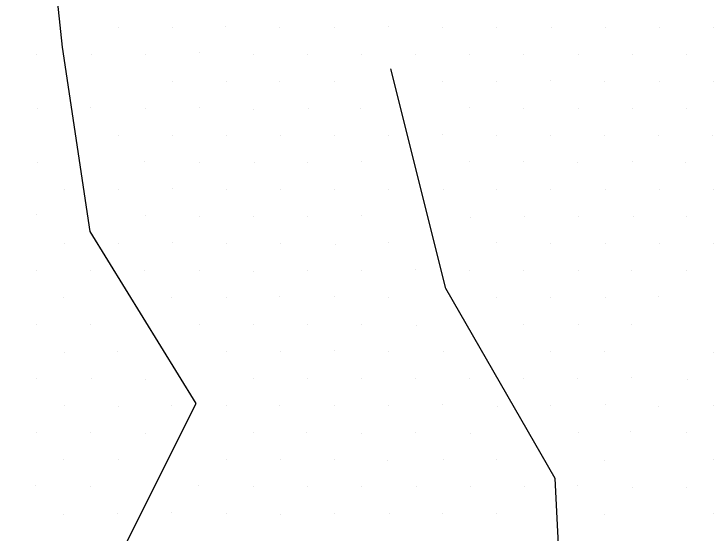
# Model space of a CAD drawing. Extents: x 1602514 to 1609837, y 863887 to 871157.
# Drawn here: x 1605375 to 1605558.1, y 868213.4 to 868349.2 of the extents above; entities that cross this region are included whole.
import ezdxf

# ---------------------------------------------------------------- set-up
doc = ezdxf.new("R2010")
doc.units = 0
doc.layers.add('Survey-Ridge Lines', color=7, linetype='Continuous')
doc.layers.add('Survey-Spot dirt', color=7, linetype='Continuous')

msp = doc.modelspace()

# ---------------------------------------------------------------- linework, layer by layer
at = {"layer": 'Survey-Ridge Lines'}
for points in [[(1605375.05, 867777.25), (1605379.26, 867793.91), (1605385.44, 867809.88), (1605389.81, 867838.27), (1605386.67, 867858.76), (1605390.86, 867907.63), (1605399.39, 867945.02), (1605406.41, 867987.6), (1605404.61, 868026.32), (1605401.07, 868058.02), (1605400.58, 868098.79), (1605380.7, 868152.15), (1605400.78, 868203.55), (1605422.65, 868247.26), (1605394.92, 868292.27), (1605387.74, 868340.58), (1605383.84, 868377.61), (1605384.12, 868398.07)], [(1605375.05, 867777.25), (1605379.26, 867793.91), (1605385.44, 867809.88), (1605389.81, 867838.27), (1605386.67, 867858.76), (1605390.86, 867907.63), (1605399.39, 867945.02), (1605406.41, 867987.6), (1605404.61, 868026.32), (1605401.07, 868058.02), (1605400.58, 868098.79), (1605380.7, 868152.15), (1605400.78, 868203.55), (1605422.65, 868247.26), (1605394.92, 868292.27), (1605387.74, 868340.58), (1605383.84, 868377.61), (1605384.12, 868398.07)], [(1605425.03, 867769.09), (1605422.36, 867776.22), (1605425.46, 867785.21), (1605430.36, 867796.83), (1605431.42, 867805.64), (1605443.82, 867834.79), (1605446.3, 867854.84), (1605433.05, 867906.16), (1605447.26, 867941.91), (1605437.78, 867985.75), (1605449.23, 868023.58), (1605461.04, 868055.83), (1605478.9, 868088.99), (1605471.44, 868143.34), (1605518.67, 868186.06), (1605516.54, 868227.62), (1605488, 868277.35), (1605473.59, 868334.88)], [(1605425.03, 867769.09), (1605422.36, 867776.22), (1605425.46, 867785.21), (1605430.36, 867796.83), (1605431.42, 867805.64), (1605443.82, 867834.79), (1605446.3, 867854.84), (1605433.05, 867906.16), (1605447.26, 867941.91), (1605437.78, 867985.75), (1605449.23, 868023.58), (1605461.04, 868055.83), (1605478.9, 868088.99), (1605471.44, 868143.34), (1605518.67, 868186.06), (1605516.54, 868227.62), (1605488, 868277.35), (1605473.59, 868334.88)]]:
    msp.add_lwpolyline(points, dxfattribs=at)
at = {"layer": 'Survey-Spot dirt'}
for p, q in [((1605402.29, 868345.76), (1605402.29, 868345.76)), ((1605402.29, 868345.76), (1605402.29, 868345.76)), ((1605416.4, 868345.68), (1605416.4, 868345.68)), ((1605416.4, 868345.68), (1605416.4, 868345.68)), ((1605430.44, 868345.92), (1605430.44, 868345.92)), ((1605430.44, 868345.92), (1605430.44, 868345.92)), ((1605444.45, 868345.74), (1605444.45, 868345.74)), ((1605444.45, 868345.74), (1605444.45, 868345.74)), ((1605458.84, 868345.72), (1605458.84, 868345.72)), ((1605458.84, 868345.72), (1605458.84, 868345.72)), ((1605472.97, 868345.82), (1605472.97, 868345.82)), ((1605472.97, 868345.82), (1605472.97, 868345.82)), ((1605487.12, 868345.66), (1605487.12, 868345.66)), ((1605487.12, 868345.66), (1605487.12, 868345.66)), ((1605501.32, 868345.63), (1605501.32, 868345.63)), ((1605501.32, 868345.63), (1605501.32, 868345.63)), ((1605515.46, 868345.71), (1605515.46, 868345.71)), ((1605515.46, 868345.71), (1605515.46, 868345.71)), ((1605529.8, 868345.68), (1605529.8, 868345.68)), ((1605529.8, 868345.68), (1605529.8, 868345.68)), ((1605543.76, 868345.72), (1605543.76, 868345.72)), ((1605543.76, 868345.72), (1605543.76, 868345.72)), ((1605557.95, 868345.58), (1605557.95, 868345.58)), ((1605557.95, 868345.58), (1605557.95, 868345.58)), ((1605380.94, 868338.67), (1605380.94, 868338.67)), ((1605380.94, 868338.67), (1605380.94, 868338.67)), ((1605395.22, 868338.67), (1605395.22, 868338.67)), ((1605395.22, 868338.67), (1605395.22, 868338.67)), ((1605409.35, 868338.72), (1605409.35, 868338.72)), ((1605409.35, 868338.72), (1605409.35, 868338.72)), ((1605423.61, 868339.04), (1605423.61, 868339.04)), ((1605423.61, 868339.04), (1605423.61, 868339.04)), ((1605437.74, 868338.53), (1605437.74, 868338.53)), ((1605437.74, 868338.53), (1605437.74, 868338.53)), ((1605451.85, 868338.57), (1605451.85, 868338.57)), ((1605451.85, 868338.57), (1605451.85, 868338.57)), ((1605465.86, 868338.69), (1605465.86, 868338.69)), ((1605465.86, 868338.69), (1605465.86, 868338.69)), ((1605479.99, 868338.71), (1605479.99, 868338.71)), ((1605479.99, 868338.71), (1605479.99, 868338.71)), ((1605494.1, 868338.65), (1605494.1, 868338.65)), ((1605494.1, 868338.65), (1605494.1, 868338.65)), ((1605508.38, 868338.6), (1605508.38, 868338.6)), ((1605508.38, 868338.6), (1605508.38, 868338.6)), ((1605522.55, 868338.56), (1605522.55, 868338.56)), ((1605522.55, 868338.56), (1605522.55, 868338.56)), ((1605536.7, 868338.66), (1605536.7, 868338.66)), ((1605536.7, 868338.66), (1605536.7, 868338.66)), ((1605550.81, 868338.63), (1605550.81, 868338.63)), ((1605550.81, 868338.63), (1605550.81, 868338.63)), ((1605416.5, 868331.47), (1605416.5, 868331.47)), ((1605416.5, 868331.47), (1605416.5, 868331.47)), ((1605430.51, 868331.56), (1605430.51, 868331.56)), ((1605430.51, 868331.56), (1605430.51, 868331.56)), ((1605444.56, 868331.64), (1605444.56, 868331.64)), ((1605444.56, 868331.64), (1605444.56, 868331.64)), ((1605458.87, 868331.5), (1605458.87, 868331.5)), ((1605458.87, 868331.5), (1605458.87, 868331.5)), ((1605487.2, 868331.5), (1605487.2, 868331.5)), ((1605487.2, 868331.5), (1605487.2, 868331.5)), ((1605501.33, 868331.6), (1605501.33, 868331.6)), ((1605501.33, 868331.6), (1605501.33, 868331.6)), ((1605515.43, 868331.73), (1605515.43, 868331.73)), ((1605515.43, 868331.73), (1605515.43, 868331.73)), ((1605529.49, 868331.63), (1605529.49, 868331.63)), ((1605529.49, 868331.63), (1605529.49, 868331.63)), ((1605543.75, 868331.61), (1605543.75, 868331.61)), ((1605543.75, 868331.61), (1605543.75, 868331.61)), ((1605557.86, 868331.55), (1605557.86, 868331.55)), ((1605557.86, 868331.55), (1605557.86, 868331.55)), ((1605381.16, 868324.54), (1605381.16, 868324.54)), ((1605381.16, 868324.54), (1605381.16, 868324.54)), ((1605395.02, 868324.73), (1605395.02, 868324.73)), ((1605395.02, 868324.73), (1605395.02, 868324.73)), ((1605423.44, 868324.66), (1605423.44, 868324.66)), ((1605423.44, 868324.66), (1605423.44, 868324.66)), ((1605465.71, 868324.57), (1605465.71, 868324.57)), ((1605465.71, 868324.57), (1605465.71, 868324.57)), ((1605494.19, 868324.63), (1605494.19, 868324.63)), ((1605494.19, 868324.63), (1605494.19, 868324.63)), ((1605508.29, 868324.55), (1605508.29, 868324.55)), ((1605508.29, 868324.55), (1605508.29, 868324.55)), ((1605550.85, 868324.53), (1605550.85, 868324.53)), ((1605550.85, 868324.53), (1605550.85, 868324.53)), ((1605409.42, 868324.47), (1605409.42, 868324.47)), ((1605409.42, 868324.47), (1605409.42, 868324.47)), ((1605437.74, 868324.35), (1605437.74, 868324.35)), ((1605437.74, 868324.35), (1605437.74, 868324.35)), ((1605451.93, 868324.43), (1605451.93, 868324.43)), ((1605451.93, 868324.43), (1605451.93, 868324.43)), ((1605522.74, 868324.39), (1605522.74, 868324.39)), ((1605522.74, 868324.39), (1605522.74, 868324.39)), ((1605536.66, 868324.47), (1605536.66, 868324.47)), ((1605536.66, 868324.47), (1605536.66, 868324.47)), ((1605402.27, 868317.51), (1605402.27, 868317.51)), ((1605402.27, 868317.51), (1605402.27, 868317.51)), ((1605416.5, 868317.44), (1605416.5, 868317.44)), ((1605416.5, 868317.44), (1605416.5, 868317.44)), ((1605430.55, 868317.4), (1605430.55, 868317.4)), ((1605430.55, 868317.4), (1605430.55, 868317.4)), ((1605444.69, 868317.39), (1605444.69, 868317.39)), ((1605444.69, 868317.39), (1605444.69, 868317.39)), ((1605458.89, 868317.46), (1605458.89, 868317.46)), ((1605458.89, 868317.46), (1605458.89, 868317.46)), ((1605472.93, 868317.49), (1605472.93, 868317.49)), ((1605472.93, 868317.49), (1605472.93, 868317.49)), ((1605487.17, 868317.59), (1605487.17, 868317.59)), ((1605487.17, 868317.59), (1605487.17, 868317.59)), ((1605501.3, 868317.36), (1605501.3, 868317.36)), ((1605501.3, 868317.36), (1605501.3, 868317.36)), ((1605515.36, 868317.42), (1605515.36, 868317.42)), ((1605515.36, 868317.42), (1605515.36, 868317.42)), ((1605529.43, 868317.55), (1605529.43, 868317.55)), ((1605529.43, 868317.55), (1605529.43, 868317.55)), ((1605543.6, 868317.46), (1605543.6, 868317.46)), ((1605543.6, 868317.46), (1605543.6, 868317.46)), ((1605557.76, 868317.52), (1605557.76, 868317.52)), ((1605557.76, 868317.52), (1605557.76, 868317.52)), ((1605381.1, 868310.44), (1605381.1, 868310.44)), ((1605381.1, 868310.44), (1605381.1, 868310.44)), ((1605409.14, 868310.51), (1605409.14, 868310.51)), ((1605409.14, 868310.51), (1605409.14, 868310.51)), ((1605423.44, 868310.44), (1605423.44, 868310.44)), ((1605423.44, 868310.44), (1605423.44, 868310.44)), ((1605437.81, 868310.45), (1605437.81, 868310.45)), ((1605437.81, 868310.45), (1605437.81, 868310.45)), ((1605451.77, 868310.37), (1605451.77, 868310.37)), ((1605451.77, 868310.37), (1605451.77, 868310.37)), ((1605465.84, 868310.58), (1605465.84, 868310.58)), ((1605465.84, 868310.58), (1605465.84, 868310.58)), ((1605494.07, 868310.59), (1605494.07, 868310.59)), ((1605494.07, 868310.59), (1605494.07, 868310.59)), ((1605508.2, 868310.5), (1605508.2, 868310.5)), ((1605508.2, 868310.5), (1605508.2, 868310.5)), ((1605522.37, 868310.38), (1605522.37, 868310.38)), ((1605522.37, 868310.38), (1605522.37, 868310.38)), ((1605536.66, 868310.51), (1605536.66, 868310.51)), ((1605536.66, 868310.51), (1605536.66, 868310.51)), ((1605550.68, 868310.44), (1605550.68, 868310.44)), ((1605550.68, 868310.44), (1605550.68, 868310.44)), ((1605388.14, 868303.38), (1605388.14, 868303.38)), ((1605388.14, 868303.38), (1605388.14, 868303.38)), ((1605402.29, 868303.39), (1605402.29, 868303.39)), ((1605402.29, 868303.39), (1605402.29, 868303.39)), ((1605416.37, 868303.44), (1605416.37, 868303.44)), ((1605416.37, 868303.44), (1605416.37, 868303.44)), ((1605430.6, 868303.25), (1605430.6, 868303.25)), ((1605430.6, 868303.25), (1605430.6, 868303.25)), ((1605444.78, 868303.29), (1605444.78, 868303.29)), ((1605444.78, 868303.29), (1605444.78, 868303.29)), ((1605458.83, 868303.31), (1605458.83, 868303.31)), ((1605458.83, 868303.31), (1605458.83, 868303.31)), ((1605472.98, 868303.36), (1605472.98, 868303.36)), ((1605472.98, 868303.36), (1605472.98, 868303.36)), ((1605487.27, 868303.2), (1605487.27, 868303.2)), ((1605487.27, 868303.2), (1605487.27, 868303.2)), ((1605501.31, 868303.23), (1605501.31, 868303.23)), ((1605501.31, 868303.23), (1605501.31, 868303.23)), ((1605515.41, 868303.23), (1605515.41, 868303.23)), ((1605515.41, 868303.23), (1605515.41, 868303.23)), ((1605529.64, 868303.2), (1605529.64, 868303.2)), ((1605529.64, 868303.2), (1605529.64, 868303.2)), ((1605543.76, 868303.29), (1605543.76, 868303.29)), ((1605543.76, 868303.29), (1605543.76, 868303.29)), ((1605557.91, 868303.16), (1605557.91, 868303.16)), ((1605557.91, 868303.16), (1605557.91, 868303.16)), ((1605380.99, 868296.64), (1605380.99, 868296.64)), ((1605380.99, 868296.64), (1605380.99, 868296.64)), ((1605409.36, 868296.38), (1605409.36, 868296.38)), ((1605409.36, 868296.38), (1605409.36, 868296.38)), ((1605423.45, 868296.26), (1605423.45, 868296.26)), ((1605423.45, 868296.26), (1605423.45, 868296.26)), ((1605437.72, 868296.29), (1605437.72, 868296.29)), ((1605437.72, 868296.29), (1605437.72, 868296.29)), ((1605451.71, 868296.13), (1605451.71, 868296.13)), ((1605451.71, 868296.13), (1605451.71, 868296.13)), ((1605465.88, 868296.52), (1605465.88, 868296.52)), ((1605465.88, 868296.52), (1605465.88, 868296.52)), ((1605494.3, 868296.09), (1605494.3, 868296.09)), ((1605494.3, 868296.09), (1605494.3, 868296.09)), ((1605508.47, 868296.22), (1605508.47, 868296.22)), ((1605508.47, 868296.22), (1605508.47, 868296.22)), ((1605522.57, 868296.2), (1605522.57, 868296.2)), ((1605522.57, 868296.2), (1605522.57, 868296.2)), ((1605536.95, 868296.15), (1605536.95, 868296.15)), ((1605536.95, 868296.15), (1605536.95, 868296.15)), ((1605550.78, 868296.25), (1605550.78, 868296.25)), ((1605550.78, 868296.25), (1605550.78, 868296.25)), ((1605388.12, 868289.17), (1605388.12, 868289.17)), ((1605388.12, 868289.17), (1605388.12, 868289.17)), ((1605402.27, 868289.2), (1605402.27, 868289.2)), ((1605402.27, 868289.2), (1605402.27, 868289.2)), ((1605416.43, 868289.39), (1605416.43, 868289.39)), ((1605416.43, 868289.39), (1605416.43, 868289.39)), ((1605430.5, 868289.2), (1605430.5, 868289.2)), ((1605430.5, 868289.2), (1605430.5, 868289.2)), ((1605444.65, 868289.14), (1605444.65, 868289.14)), ((1605444.65, 868289.14), (1605444.65, 868289.14)), ((1605459.01, 868289), (1605459.01, 868289)), ((1605459.01, 868289), (1605459.01, 868289)), ((1605472.84, 868289.32), (1605472.84, 868289.32)), ((1605472.84, 868289.32), (1605472.84, 868289.32)), ((1605501.26, 868289.3), (1605501.26, 868289.3)), ((1605501.26, 868289.3), (1605501.26, 868289.3)), ((1605515.37, 868289.26), (1605515.37, 868289.26)), ((1605515.37, 868289.26), (1605515.37, 868289.26)), ((1605529.77, 868289.03), (1605529.77, 868289.03)), ((1605529.77, 868289.03), (1605529.77, 868289.03)), ((1605543.95, 868289.05), (1605543.95, 868289.05)), ((1605543.95, 868289.05), (1605543.95, 868289.05)), ((1605558.07, 868289.23), (1605558.07, 868289.23)), ((1605558.07, 868289.23), (1605558.07, 868289.23)), ((1605380.91, 868282.14), (1605380.91, 868282.14)), ((1605380.91, 868282.14), (1605380.91, 868282.14)), ((1605395.08, 868282.2), (1605395.08, 868282.2)), ((1605395.08, 868282.2), (1605395.08, 868282.2)), ((1605409.28, 868282.17), (1605409.28, 868282.17)), ((1605409.28, 868282.17), (1605409.28, 868282.17)), ((1605423.54, 868282.12), (1605423.54, 868282.12)), ((1605423.54, 868282.12), (1605423.54, 868282.12)), ((1605437.66, 868281.9), (1605437.66, 868281.9)), ((1605437.66, 868281.9), (1605437.66, 868281.9)), ((1605451.7, 868282.17), (1605451.7, 868282.17)), ((1605451.7, 868282.17), (1605451.7, 868282.17)), ((1605466.01, 868282.07), (1605466.01, 868282.07)), ((1605466.01, 868282.07), (1605466.01, 868282.07)), ((1605479.92, 868282.24), (1605479.92, 868282.24)), ((1605479.92, 868282.24), (1605479.92, 868282.24)), ((1605494.25, 868282.15), (1605494.25, 868282.15)), ((1605494.25, 868282.15), (1605494.25, 868282.15)), ((1605508.31, 868282.18), (1605508.31, 868282.18)), ((1605508.31, 868282.18), (1605508.31, 868282.18)), ((1605522.59, 868282.07), (1605522.59, 868282.07)), ((1605522.59, 868282.07), (1605522.59, 868282.07)), ((1605536.55, 868282.02), (1605536.55, 868282.02)), ((1605536.55, 868282.02), (1605536.55, 868282.02)), ((1605550.88, 868282.01), (1605550.88, 868282.01)), ((1605550.88, 868282.01), (1605550.88, 868282.01)), ((1605388.05, 868275.11), (1605388.05, 868275.11)), ((1605388.05, 868275.11), (1605388.05, 868275.11)), ((1605444.55, 868275.26), (1605444.55, 868275.26)), ((1605444.55, 868275.26), (1605444.55, 868275.26)), ((1605458.91, 868275.26), (1605458.91, 868275.26)), ((1605458.91, 868275.26), (1605458.91, 868275.26)), ((1605543.6, 868275.17), (1605543.6, 868275.17)), ((1605543.6, 868275.17), (1605543.6, 868275.17)), ((1605416.32, 868275.05), (1605416.32, 868275.05)), ((1605416.32, 868275.05), (1605416.32, 868275.05)), ((1605430.69, 868274.95), (1605430.69, 868274.95)), ((1605430.69, 868274.95), (1605430.69, 868274.95)), ((1605473.06, 868274.95), (1605473.06, 868274.95)), ((1605473.06, 868274.95), (1605473.06, 868274.95)), ((1605501.25, 868275.04), (1605501.25, 868275.04)), ((1605501.25, 868275.04), (1605501.25, 868275.04)), ((1605515.38, 868275.03), (1605515.38, 868275.03)), ((1605515.38, 868275.03), (1605515.38, 868275.03)), ((1605529.73, 868275.06), (1605529.73, 868275.06)), ((1605529.73, 868275.06), (1605529.73, 868275.06)), ((1605380.95, 868267.83), (1605380.95, 868267.83)), ((1605380.95, 868267.83), (1605380.95, 868267.83)), ((1605395, 868267.94), (1605395, 868267.94)), ((1605395, 868267.94), (1605395, 868267.94)), ((1605423.44, 868267.93), (1605423.44, 868267.93)), ((1605423.44, 868267.93), (1605423.44, 868267.93)), ((1605437.58, 868267.91), (1605437.58, 868267.91)), ((1605437.58, 868267.91), (1605437.58, 868267.91)), ((1605451.86, 868267.95), (1605451.86, 868267.95)), ((1605451.86, 868267.95), (1605451.86, 868267.95)), ((1605465.95, 868268.05), (1605465.95, 868268.05)), ((1605465.95, 868268.05), (1605465.95, 868268.05)), ((1605480.19, 868267.8), (1605480.19, 868267.8)), ((1605480.19, 868267.8), (1605480.19, 868267.8)), ((1605508.3, 868268.05), (1605508.3, 868268.05)), ((1605508.3, 868268.05), (1605508.3, 868268.05)), ((1605522.57, 868267.95), (1605522.57, 868267.95)), ((1605522.57, 868267.95), (1605522.57, 868267.95)), ((1605536.51, 868268.03), (1605536.51, 868268.03)), ((1605536.51, 868268.03), (1605536.51, 868268.03)), ((1605388.26, 868260.74), (1605388.26, 868260.74)), ((1605388.26, 868260.74), (1605388.26, 868260.74)), ((1605402.18, 868260.85), (1605402.18, 868260.85)), ((1605402.18, 868260.85), (1605402.18, 868260.85)), ((1605430.6, 868260.82), (1605430.6, 868260.82)), ((1605430.6, 868260.82), (1605430.6, 868260.82)), ((1605444.64, 868260.89), (1605444.64, 868260.89)), ((1605444.64, 868260.89), (1605444.64, 868260.89)), ((1605458.83, 868261.05), (1605458.83, 868261.05)), ((1605458.83, 868261.05), (1605458.83, 868261.05)), ((1605472.99, 868260.87), (1605472.99, 868260.87)), ((1605472.99, 868260.87), (1605472.99, 868260.87)), ((1605487.34, 868261.02), (1605487.34, 868261.02)), ((1605487.34, 868261.02), (1605487.34, 868261.02)), ((1605515.4, 868260.9), (1605515.4, 868260.9)), ((1605515.4, 868260.9), (1605515.4, 868260.9)), ((1605529.51, 868260.89), (1605529.51, 868260.89)), ((1605529.51, 868260.89), (1605529.51, 868260.89)), ((1605557.84, 868260.72), (1605557.84, 868260.72)), ((1605557.84, 868260.72), (1605557.84, 868260.72)), ((1605381.05, 868253.81), (1605381.05, 868253.81)), ((1605381.05, 868253.81), (1605381.05, 868253.81)), ((1605395.23, 868253.75), (1605395.23, 868253.75)), ((1605395.23, 868253.75), (1605395.23, 868253.75)), ((1605409.39, 868253.67), (1605409.39, 868253.67)), ((1605409.39, 868253.67), (1605409.39, 868253.67)), ((1605437.65, 868253.81), (1605437.65, 868253.81)), ((1605437.65, 868253.81), (1605437.65, 868253.81)), ((1605451.88, 868253.7), (1605451.88, 868253.7)), ((1605451.88, 868253.7), (1605451.88, 868253.7)), ((1605465.86, 868253.88), (1605465.86, 868253.88)), ((1605465.86, 868253.88), (1605465.86, 868253.88)), ((1605480.14, 868253.7), (1605480.14, 868253.7)), ((1605480.14, 868253.7), (1605480.14, 868253.7)), ((1605494.24, 868253.84), (1605494.24, 868253.84)), ((1605494.24, 868253.84), (1605494.24, 868253.84)), ((1605508.27, 868253.95), (1605508.27, 868253.95)), ((1605508.27, 868253.95), (1605508.27, 868253.95)), ((1605522.49, 868253.83), (1605522.49, 868253.83)), ((1605522.49, 868253.83), (1605522.49, 868253.83)), ((1605536.45, 868253.96), (1605536.45, 868253.96)), ((1605536.45, 868253.96), (1605536.45, 868253.96)), ((1605551.17, 868253.49), (1605551.17, 868253.49)), ((1605551.17, 868253.49), (1605551.17, 868253.49)), ((1605388.18, 868246.68), (1605388.18, 868246.68)), ((1605388.18, 868246.68), (1605388.18, 868246.68)), ((1605402.26, 868246.58), (1605402.26, 868246.58)), ((1605402.26, 868246.58), (1605402.26, 868246.58)), ((1605416.33, 868246.76), (1605416.33, 868246.76)), ((1605416.33, 868246.76), (1605416.33, 868246.76)), ((1605430.57, 868246.66), (1605430.57, 868246.66)), ((1605430.57, 868246.66), (1605430.57, 868246.66)), ((1605444.59, 868246.82), (1605444.59, 868246.82)), ((1605444.59, 868246.82), (1605444.59, 868246.82)), ((1605458.84, 868246.82), (1605458.84, 868246.82)), ((1605458.84, 868246.82), (1605458.84, 868246.82)), ((1605472.96, 868246.75), (1605472.96, 868246.75)), ((1605472.96, 868246.75), (1605472.96, 868246.75)), ((1605487.07, 868246.91), (1605487.07, 868246.91)), ((1605487.07, 868246.91), (1605487.07, 868246.91)), ((1605501.42, 868246.62), (1605501.42, 868246.62)), ((1605501.42, 868246.62), (1605501.42, 868246.62)), ((1605515.37, 868246.66), (1605515.37, 868246.66)), ((1605515.37, 868246.66), (1605515.37, 868246.66)), ((1605529.6, 868246.96), (1605529.6, 868246.96)), ((1605529.6, 868246.96), (1605529.6, 868246.96)), ((1605543.67, 868246.61), (1605543.67, 868246.61)), ((1605543.67, 868246.61), (1605543.67, 868246.61)), ((1605557.96, 868246.65), (1605557.96, 868246.65)), ((1605557.96, 868246.65), (1605557.96, 868246.65)), ((1605380.98, 868239.65), (1605380.98, 868239.65)), ((1605380.98, 868239.65), (1605380.98, 868239.65)), ((1605395.13, 868239.74), (1605395.13, 868239.74)), ((1605395.13, 868239.74), (1605395.13, 868239.74)), ((1605409.37, 868239.56), (1605409.37, 868239.56)), ((1605409.37, 868239.56), (1605409.37, 868239.56)), ((1605437.57, 868239.57), (1605437.57, 868239.57)), ((1605437.57, 868239.57), (1605437.57, 868239.57)), ((1605451.58, 868239.76), (1605451.58, 868239.76)), ((1605451.58, 868239.76), (1605451.58, 868239.76)), ((1605465.96, 868239.53), (1605465.96, 868239.53)), ((1605465.96, 868239.53), (1605465.96, 868239.53)), ((1605480.12, 868239.72), (1605480.12, 868239.72)), ((1605480.12, 868239.72), (1605480.12, 868239.72)), ((1605494.29, 868239.41), (1605494.29, 868239.41)), ((1605494.29, 868239.41), (1605494.29, 868239.41)), ((1605522.52, 868239.63), (1605522.52, 868239.63)), ((1605522.52, 868239.63), (1605522.52, 868239.63)), ((1605536.36, 868239.89), (1605536.36, 868239.89)), ((1605536.36, 868239.89), (1605536.36, 868239.89)), ((1605550.79, 868239.78), (1605550.79, 868239.78)), ((1605550.79, 868239.78), (1605550.79, 868239.78)), ((1605388.06, 868232.66), (1605388.06, 868232.66)), ((1605388.06, 868232.66), (1605388.06, 868232.66)), ((1605402.4, 868232.63), (1605402.4, 868232.63)), ((1605402.4, 868232.63), (1605402.4, 868232.63)), ((1605430.55, 868232.52), (1605430.55, 868232.52)), ((1605430.55, 868232.52), (1605430.55, 868232.52)), ((1605444.73, 868232.75), (1605444.73, 868232.75)), ((1605444.73, 868232.75), (1605444.73, 868232.75)), ((1605458.82, 868232.58), (1605458.82, 868232.58)), ((1605458.82, 868232.58), (1605458.82, 868232.58)), ((1605472.83, 868232.47), (1605472.83, 868232.47)), ((1605472.83, 868232.47), (1605472.83, 868232.47)), ((1605487.28, 868232.51), (1605487.28, 868232.51)), ((1605487.28, 868232.51), (1605487.28, 868232.51)), ((1605501.26, 868232.5), (1605501.26, 868232.5)), ((1605501.26, 868232.5), (1605501.26, 868232.5)), ((1605529.32, 868232.49), (1605529.32, 868232.49)), ((1605529.32, 868232.49), (1605529.32, 868232.49)), ((1605557.84, 868232.59), (1605557.84, 868232.59)), ((1605557.84, 868232.59), (1605557.84, 868232.59)), ((1605380.75, 868225.75), (1605380.75, 868225.75)), ((1605380.75, 868225.75), (1605380.75, 868225.75)), ((1605423.27, 868225.72), (1605423.27, 868225.72)), ((1605423.27, 868225.72), (1605423.27, 868225.72)), ((1605522.51, 868225.76), (1605522.51, 868225.76)), ((1605522.51, 868225.76), (1605522.51, 868225.76)), ((1605395.16, 868225.53), (1605395.16, 868225.53)), ((1605395.16, 868225.53), (1605395.16, 868225.53)), ((1605437.6, 868225.51), (1605437.6, 868225.51)), ((1605437.6, 868225.51), (1605437.6, 868225.51)), ((1605451.71, 868225.62), (1605451.71, 868225.62)), ((1605451.71, 868225.62), (1605451.71, 868225.62)), ((1605465.91, 868225.54), (1605465.91, 868225.54)), ((1605465.91, 868225.54), (1605465.91, 868225.54)), ((1605480.18, 868225.53), (1605480.18, 868225.53)), ((1605480.18, 868225.53), (1605480.18, 868225.53)), ((1605494.44, 868225.49), (1605494.44, 868225.49)), ((1605494.44, 868225.49), (1605494.44, 868225.49)), ((1605508.42, 868225.49), (1605508.42, 868225.49)), ((1605508.42, 868225.49), (1605508.42, 868225.49)), ((1605536.65, 868225.31), (1605536.65, 868225.31)), ((1605536.65, 868225.31), (1605536.65, 868225.31)), ((1605550.78, 868225.32), (1605550.78, 868225.32)), ((1605550.78, 868225.32), (1605550.78, 868225.32)), ((1605388.1, 868218.36), (1605388.1, 868218.36)), ((1605388.1, 868218.36), (1605388.1, 868218.36)), ((1605402.13, 868218.5), (1605402.13, 868218.5)), ((1605402.13, 868218.5), (1605402.13, 868218.5)), ((1605416.3, 868218.66), (1605416.3, 868218.66)), ((1605416.3, 868218.66), (1605416.3, 868218.66)), ((1605430.51, 868218.52), (1605430.51, 868218.52)), ((1605430.51, 868218.52), (1605430.51, 868218.52)), ((1605458.88, 868218.59), (1605458.88, 868218.59)), ((1605458.88, 868218.59), (1605458.88, 868218.59)), ((1605473.2, 868218.52), (1605473.2, 868218.52)), ((1605473.2, 868218.52), (1605473.2, 868218.52)), ((1605487.13, 868218.51), (1605487.13, 868218.51)), ((1605487.13, 868218.51), (1605487.13, 868218.51)), ((1605501.25, 868218.42), (1605501.25, 868218.42)), ((1605501.25, 868218.42), (1605501.25, 868218.42)), ((1605557.87, 868218.39), (1605557.87, 868218.39)), ((1605557.87, 868218.39), (1605557.87, 868218.39)), ((1605444.7, 868218.33), (1605444.7, 868218.33)), ((1605444.7, 868218.33), (1605444.7, 868218.33)), ((1605529.38, 868218.32), (1605529.38, 868218.32)), ((1605529.38, 868218.32), (1605529.38, 868218.32))]:
    msp.add_line(p, q, dxfattribs=at)

doc.saveas('drawing.dxf')
